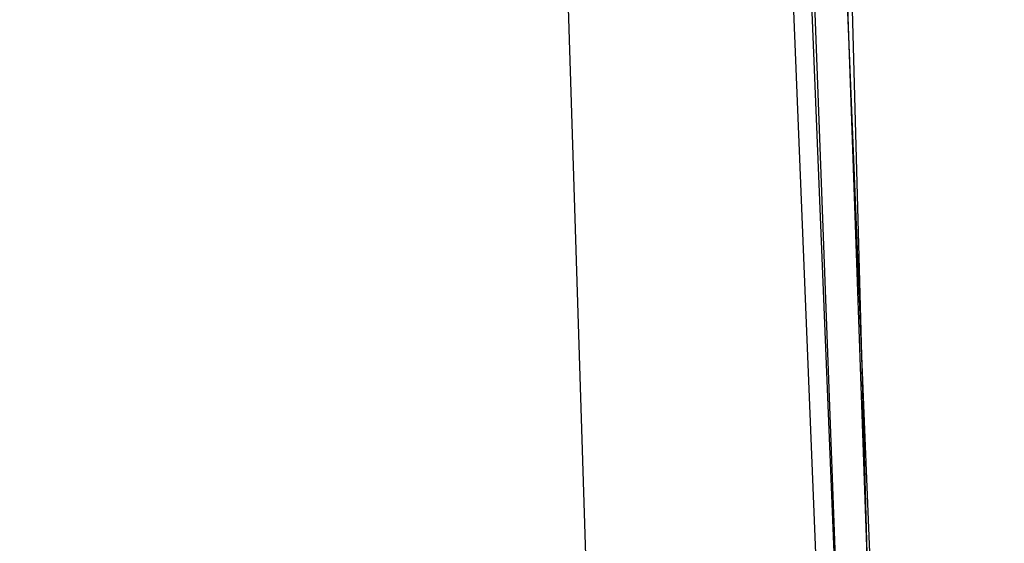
# Model space of a CAD drawing. Header units: feet. Extents: x -79 to 198, y -22 to 181.
# Tile 852 of 982: x 137.612 to 138.347, y 111.036 to 111.427. Entities that reach past the tile are written whole.
import ezdxf

# ---------------------------------------------------------------- set-up
doc = ezdxf.new("R2010")
doc.units = ezdxf.units.FT
doc.layers.add('A-AREA-UNIDAD', color=30, linetype='CONTINUOUS')
doc.layers.add('A-LINEA', color=7, linetype='CONTINUOUS')

msp = doc.modelspace()

# ---------------------------------------------------------------- linework, layer by layer
at = {"layer": 'A-AREA-UNIDAD'}
msp.add_lwpolyline([(119.36, 110.0089), (121.312, 109.5289), (121.92, 112.4089), (122.88, 112.4089), (135.808, 109.3333), (135.872, 108.1778), (135.552, 106.8444), (137.36, 106.4178), (137.408, 107.0933), (138.16, 107.0933), (137.888, 115.6089), (137.088, 126.2044), (136.16, 134.0622)], dxfattribs=at)
at = {"layer": 'A-LINEA'}
for points in [[(138.3067, 108.7111), (138.2133, 112.1778), (138.0667, 115.6578), (137.8533, 119.1244), (137.6, 122.5911), (137.28, 126.0578), (136.9067, 129.5244), (136.48, 132.9778), (136, 136.4178), (135.4667, 139.8578), (134.88, 143.2844)], [(138.3067, 108.7111), (138.2133, 112.1778), (138.0667, 115.6578), (137.8533, 119.1244), (137.6, 122.5911), (137.28, 126.0578), (136.9067, 129.5244), (136.48, 132.9778), (136, 136.4178), (135.4667, 139.8578), (134.88, 143.2844)], [(138.3467, 106.2578), (138.2933, 109.6444), (138.1733, 113.0311), (138.0267, 116.4044), (137.8133, 119.7778), (137.5467, 123.1511), (137.2267, 126.5244), (136.8667, 129.8844), (136.4533, 133.2444), (135.9733, 136.5911), (135.4533, 139.9378), (134.88, 143.2711)], [(138.3467, 106.2578), (138.2933, 109.6444), (138.1733, 113.0311), (138.0267, 116.4044), (137.8133, 119.7778), (137.5467, 123.1511), (137.2267, 126.5244), (136.8667, 129.8844), (136.4533, 133.2444), (135.9733, 136.5911), (135.4533, 139.9378), (134.88, 143.2711)], [(138.2267, 110.8444), (138.2267, 110.8578), (138.0667, 114.7911), (138.0533, 114.7911), (138.2133, 110.8444), (138.2267, 110.8444)], [(138.2267, 110.8444), (138.2267, 110.8578), (138.0667, 114.7911), (138.0533, 114.7911), (138.2133, 110.8444), (138.2267, 110.8444)], [(138.2533, 110.8578), (138.0933, 114.7911), (138.08, 114.7911), (138.2267, 110.8578), (138.24, 110.8444), (138.2533, 110.8444), (138.2533, 110.8578)], [(138.2533, 110.8578), (138.0933, 114.7911), (138.08, 114.7911), (138.2267, 110.8578), (138.24, 110.8444), (138.2533, 110.8444), (138.2533, 110.8578)]]:
    msp.add_lwpolyline(points, dxfattribs=at)

doc.saveas('drawing.dxf')
